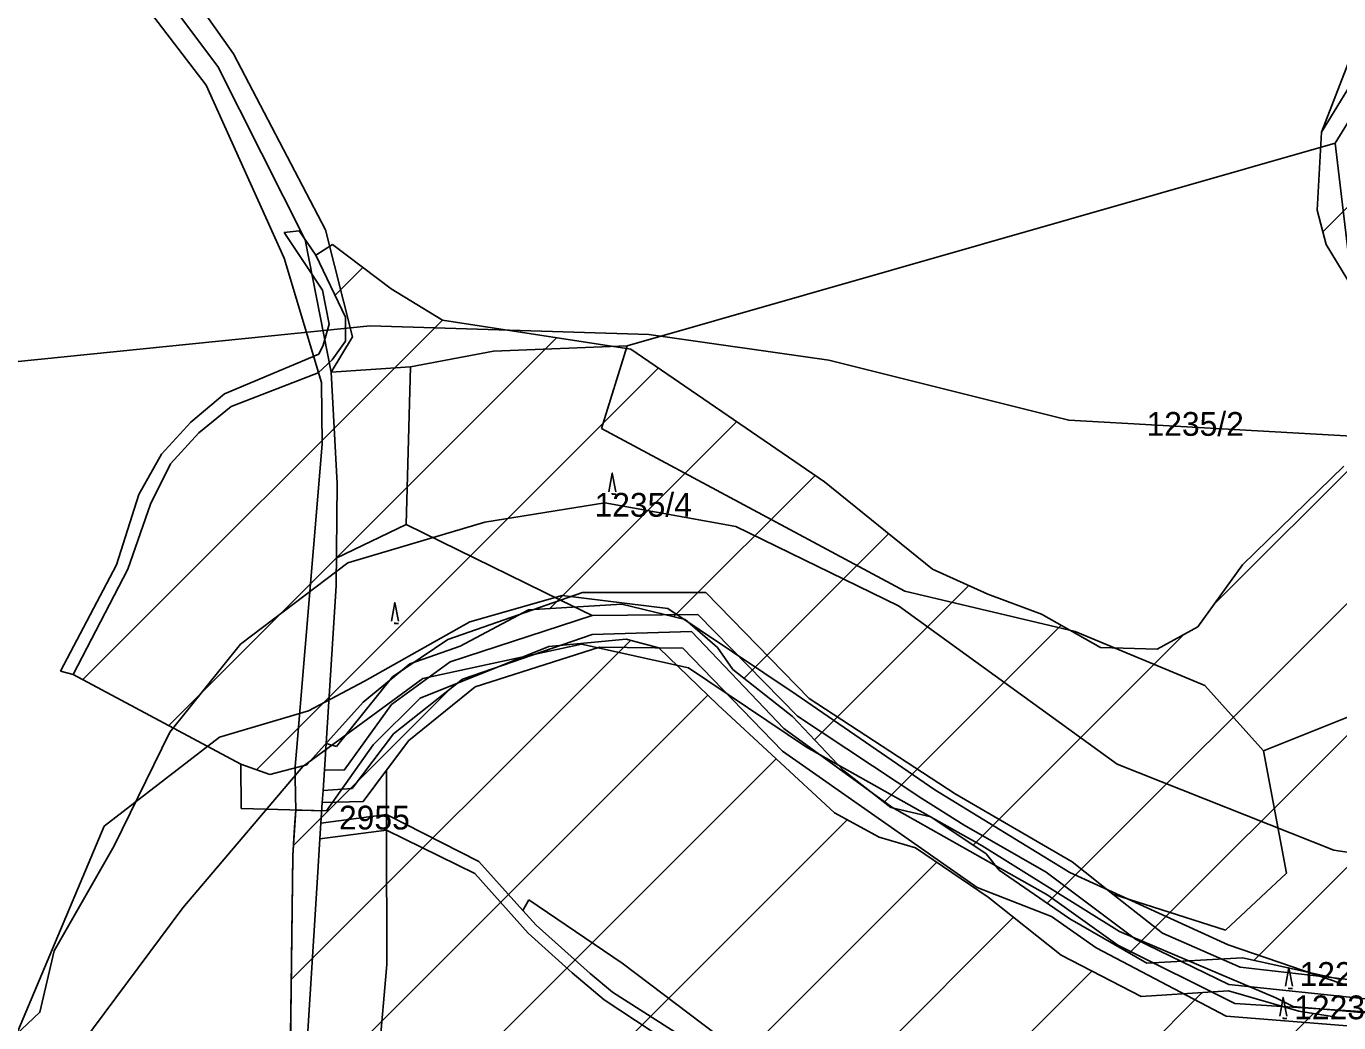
# Model space of a CAD drawing. Extents: x -564810 to -550519, y -1045831 to -1034011.
# Drawn here: x -553900.8 to -553619.6, y -1039426 to -1039212.5 of the extents above; entities that cross this region are included whole.
import ezdxf

# ---------------------------------------------------------------- set-up
doc = ezdxf.new("R2010")
doc.units = 0
for name, color, linetype in [('KN stav', 7, 'Continuous'), ('Lesní porost', 7, 'Continuous'), ('Obvod KPU', 7, 'Continuous'), ('Parcelní čísla', 7, 'Continuous'), ('Polní cesty stavající', 7, 'Continuous'), ('STG', 7, 'Continuous'), ('Vedení VN', 7, 'Continuous'), ('vodní toky', 7, 'Continuous'), ('Vrstva 33', 7, 'Continuous'), ('Vrstva 4', 7, 'Continuous'), ('zamokř ploch', 7, 'Continuous')]:
    doc.layers.add(name, color=color, linetype=linetype)

msp = doc.modelspace()

# ---------------------------------------------------------------- linework, layer by layer
at = {"layer": 'KN stav'}
for p, q in [((-553859.82, -1039221.13), (-553892.91, -1039176.66)), ((-553875.46, -1039191.34), (-553856.46, -1039218.39)), ((-553620.4, -1039237.56), (-553607.75, -1039216.96)), ((-553856.46, -1039218.39), (-553836.69, -1039256.12)), ((-553841.11, -1039258.24), (-553859.82, -1039221.13)), ((-553772.05, -1039280.97), (-553620.4, -1039237.56)), ((-553620.4, -1039237.56), (-553617.6, -1039260.99)), ((-553836.69, -1039256.12), (-553830.93, -1039279.04)), ((-553835.5, -1039286.59), (-553841.11, -1039258.24)), ((-553830.93, -1039279.04), (-553835.5, -1039286.59)), ((-553818.48, -1039285.49), (-553800.73, -1039282.1)), ((-553800.73, -1039282.1), (-553772.05, -1039280.97)), ((-553772.05, -1039280.97), (-553777.59, -1039298.71)), ((-553835.5, -1039286.59), (-553818.48, -1039285.49)), ((-553834.24, -1039310.5), (-553835.5, -1039286.59)), ((-553777.59, -1039298.71), (-553712.61, -1039333.58)), ((-553834.46, -1039332.4), (-553834.24, -1039310.5)), ((-553836.6, -1039366.19), (-553834.46, -1039332.4)), ((-553810.52, -1039343.91), (-553786.34, -1039335.47)), ((-553786.34, -1039335.47), (-553781.68, -1039333.84)), ((-553781.68, -1039333.84), (-553755.26, -1039333.83)), ((-553755.26, -1039333.83), (-553733.12, -1039356.53)), ((-553712.61, -1039333.58), (-553676.12, -1039342.21)), ((-553810.01, -1039348.69), (-553779.59, -1039338.78)), ((-553779.59, -1039338.78), (-553756.97, -1039338.52)), ((-553756.97, -1039338.52), (-553735.61, -1039360.33)), ((-553822.35, -1039351.91), (-553810.52, -1039343.91)), ((-553807.33, -1039352.4), (-553779.56, -1039342.83)), ((-553779.56, -1039342.83), (-553758.33, -1039342.23)), ((-553758.33, -1039342.23), (-553738.53, -1039362.96)), ((-553676.12, -1039342.21), (-553648.28, -1039353.76)), ((-553804.65, -1039354.05), (-553778.01, -1039345.55)), ((-553778.01, -1039345.55), (-553760.17, -1039345.76)), ((-553760.17, -1039345.76), (-553738.81, -1039367.81)), ((-553822.55, -1039357.83), (-553810.01, -1039348.69)), ((-553834.34, -1039366.85), (-553822.35, -1039351.91)), ((-553822.13, -1039364.1), (-553807.33, -1039352.4)), ((-553592.7, -1039350.53), (-553635.72, -1039367.77)), ((-553818.85, -1039365.59), (-553804.65, -1039354.05)), ((-553648.28, -1039353.76), (-553635.72, -1039367.77)), ((-553832.73, -1039371.93), (-553822.55, -1039357.83)), ((-553733.12, -1039356.53), (-553701.79, -1039377.01)), ((-553735.61, -1039360.33), (-553708.93, -1039377.96)), ((-553830.98, -1039375.84), (-553822.13, -1039364.1)), ((-553738.53, -1039362.96), (-553715.34, -1039379.82)), ((-553836.96, -1039371.85), (-553836.6, -1039366.19)), ((-553836.6, -1039366.19), (-553834.34, -1039366.85)), ((-553823.64, -1039371.94), (-553818.85, -1039365.59)), ((-553738.81, -1039367.81), (-553697.06, -1039397.08)), ((-553635.72, -1039367.77), (-553630.78, -1039394.01)), ((-553837.24, -1039376.25), (-553836.96, -1039371.85)), ((-553836.96, -1039371.85), (-553832.73, -1039371.93)), ((-553828.67, -1039378.6), (-553823.64, -1039371.94)), ((-553837.41, -1039378.85), (-553837.24, -1039376.25)), ((-553837.24, -1039376.25), (-553830.98, -1039375.84)), ((-553708.93, -1039377.96), (-553699.85, -1039383.71)), ((-553701.79, -1039377.01), (-553676.73, -1039391.59)), ((-553837.69, -1039383.27), (-553837.41, -1039378.85)), ((-553837.41, -1039378.85), (-553828.67, -1039378.6)), ((-553715.34, -1039379.82), (-553681.97, -1039398.68)), ((-553837.9, -1039386.66), (-553837.69, -1039383.27)), ((-553823.63, -1039381.41), (-553837.69, -1039383.27)), ((-553823.63, -1039381.41), (-553823.62, -1039384.78)), ((-553699.85, -1039383.71), (-553682.33, -1039393.76)), ((-553838.43, -1039394.92), (-553837.9, -1039386.66)), ((-553837.9, -1039386.66), (-553823.62, -1039384.78)), ((-553676.73, -1039391.59), (-553668.02, -1039398.47)), ((-553843.89, -1039482.1), (-553838.43, -1039394.92)), ((-553682.33, -1039393.76), (-553663.16, -1039408.15)), ((-553630.78, -1039394.01), (-553643.9, -1039406.21)), ((-553697.06, -1039397.08), (-553681.15, -1039403.25)), ((-553681.97, -1039398.68), (-553666.94, -1039409.44)), ((-553668.02, -1039398.47), (-553657.41, -1039406.86)), ((-553643.9, -1039406.21), (-553668.02, -1039398.47)), ((-553681.15, -1039403.25), (-553671.61, -1039410)), ((-553663.16, -1039408.15), (-553643.15, -1039417.84)), ((-553657.41, -1039406.86), (-553640.7, -1039414.1)), ((-553671.61, -1039410), (-553643.73, -1039424.61)), ((-553666.94, -1039409.44), (-553641.87, -1039421.91)), ((-553640.7, -1039414.1), (-553611.18, -1039417.5)), ((-553643.15, -1039417.84), (-553612.95, -1039421.05)), ((-553641.87, -1039421.91), (-553613.73, -1039423.69)), ((-553643.73, -1039424.61), (-553615.06, -1039426.94))]:
    msp.add_line(p, q, dxfattribs=at)
at = {"layer": 'Lesní porost'}
for p, q in [((-553617.15, -1039219.32), (-553623.28, -1039235.17)), ((-553614.38, -1039220.6), (-553623.28, -1039235.17)), ((-553623.28, -1039235.17), (-553614.38, -1039220.6)), ((-553623.28, -1039235.17), (-553624.27, -1039251.86)), ((-553624.27, -1039251.86), (-553622.32, -1039259.22)), ((-553835.25, -1039259.23), (-553838.81, -1039261.54)), ((-553822.68, -1039268.77), (-553835.25, -1039259.23)), ((-553622.32, -1039259.22), (-553612.09, -1039276.11)), ((-553838.81, -1039261.54), (-553832.47, -1039274.82)), ((-553811.62, -1039275.47), (-553822.68, -1039268.77)), ((-553832.47, -1039274.82), (-553832.42, -1039279.97)), ((-553771.29, -1039281.71), (-553811.62, -1039275.47)), ((-553832.42, -1039279.97), (-553835.26, -1039283.98)), ((-553729.83, -1039310.11), (-553771.29, -1039281.71)), ((-553835.26, -1039283.98), (-553838.27, -1039286.74)), ((-553838.27, -1039286.74), (-553856.91, -1039294)), ((-553856.91, -1039294), (-553863.88, -1039299.61)), ((-553863.88, -1039299.61), (-553869.96, -1039306.23)), ((-553869.96, -1039306.23), (-553874.22, -1039314.89)), ((-553618.51, -1039306.73), (-553640.21, -1039327.91)), ((-553706.68, -1039328.83), (-553729.83, -1039310.11)), ((-553874.22, -1039314.89), (-553879.09, -1039328.85)), ((-553879.09, -1039328.85), (-553890.77, -1039351.39)), ((-553694.81, -1039334.19), (-553706.68, -1039328.83)), ((-553640.21, -1039327.91), (-553649.79, -1039341.22)), ((-553683.32, -1039338.45), (-553694.81, -1039334.19)), ((-553807.86, -1039345.33), (-553793.24, -1039337.53)), ((-553793.24, -1039337.53), (-553773.22, -1039336.33)), ((-553773.22, -1039336.33), (-553759.68, -1039339.6)), ((-553670.69, -1039345.62), (-553683.32, -1039338.45)), ((-553759.68, -1039339.6), (-553752.7, -1039345.64)), ((-553649.79, -1039341.22), (-553658.51, -1039345.99)), ((-553772.28, -1039343.82), (-553788.89, -1039345.44)), ((-553765.29, -1039345.68), (-553772.28, -1039343.82)), ((-553818.66, -1039349.12), (-553807.86, -1039345.33)), ((-553788.89, -1039345.44), (-553816.41, -1039356.47)), ((-553752.64, -1039357.94), (-553765.29, -1039345.68)), ((-553752.7, -1039345.64), (-553749.45, -1039350.32)), ((-553658.51, -1039345.99), (-553670.69, -1039345.62)), ((-553828.62, -1039357.33), (-553818.66, -1039349.12)), ((-553749.45, -1039350.32), (-553736.63, -1039360.4)), ((-553890.77, -1039351.39), (-553854.85, -1039370.6)), ((-553890.77, -1039351.39), (-553854.85, -1039370.6)), ((-553840.71, -1039370.77), (-553828.62, -1039357.33)), ((-553816.41, -1039356.47), (-553826.49, -1039366.52)), ((-553727.66, -1039381.07), (-553752.64, -1039357.94)), ((-553736.63, -1039360.4), (-553725.71, -1039372.02)), ((-553826.49, -1039366.52), (-553836.51, -1039380.66)), ((-553854.85, -1039370.6), (-553848.68, -1039372.83)), ((-553848.68, -1039372.83), (-553840.71, -1039370.77)), ((-553725.71, -1039372.02), (-553715.59, -1039379.93)), ((-553836.51, -1039380.66), (-553843.08, -1039380.46)), ((-553718.08, -1039386.28), (-553727.66, -1039381.07)), ((-553715.59, -1039379.93), (-553707.03, -1039381.91)), ((-553707.03, -1039381.91), (-553695.17, -1039389.84)), ((-553710.27, -1039388.54), (-553718.08, -1039386.28)), ((-553694.71, -1039399.13), (-553710.27, -1039388.54)), ((-553695.17, -1039389.84), (-553692.38, -1039393.32)), ((-553692.38, -1039393.32), (-553677.22, -1039403.8)), ((-553679.1, -1039411.55), (-553694.71, -1039399.13)), ((-553677.22, -1039403.8), (-553660.71, -1039413.28)), ((-553661.98, -1039420.41), (-553679.1, -1039411.55)), ((-553660.71, -1039413.28), (-553640.22, -1039412.16)), ((-553640.22, -1039412.16), (-553619.48, -1039416.74)), ((-553643.25, -1039419.23), (-553661.98, -1039420.41)), ((-553628.15, -1039423.57), (-553643.25, -1039419.23)), ((-553618.33, -1039425.14), (-553628.15, -1039423.57))]:
    msp.add_line(p, q, dxfattribs=at)
for points in [[(-553843.07, -1039380.38), (-553843.71, -1039390.12), (-553844.14, -1039423.84), (-553844.28, -1039454.93), (-553845.81, -1039517.26), (-553841.05, -1039544.86), (-553838.12, -1039559.01), (-553832.22, -1039583.81), (-553830.08, -1039598)], [(-553843.08, -1039380.46), (-553843.71, -1039390.12), (-553844.14, -1039423.84), (-553844.28, -1039454.19)]]:
    msp.add_lwpolyline(points, dxfattribs=at)
at = {"layer": 'Obvod KPU'}
for p, q in [((-553891.25, -1039187.14), (-553862.28, -1039225.14)), ((-553862.28, -1039225.14), (-553845.58, -1039262.2)), ((-553845.58, -1039262.2), (-553837.55, -1039288.85)), ((-553837.55, -1039288.85), (-553837.4, -1039302.06)), ((-553837.4, -1039302.06), (-553842.95, -1039367.81)), ((-553842.95, -1039367.81), (-553843.23, -1039371.13)), ((-553843.23, -1039371.13), (-553843.24, -1039373.3)), ((-553843.24, -1039373.3), (-553843.12, -1039377.32)), ((-553843.12, -1039377.32), (-553843.07, -1039380.38)), ((-553843.07, -1039380.38), (-553843.36, -1039384.15)), ((-553843.36, -1039384.15), (-553843.59, -1039387.8)), ((-553843.59, -1039387.8), (-553843.71, -1039390.32)), ((-553843.71, -1039390.32), (-553844.14, -1039424.84)), ((-553844.14, -1039424.84), (-553846.81, -1039517.26))]:
    msp.add_line(p, q, dxfattribs=at)
at = {"layer": 'Polní cesty stavající'}
for p, q in [((-553842.38, -1039256.35), (-553845.56, -1039256.65)), ((-553845.56, -1039256.65), (-553841, -1039263.51)), ((-553838.81, -1039261.54), (-553842.38, -1039256.35)), ((-553832.47, -1039274.82), (-553838.81, -1039261.54)), ((-553841, -1039263.51), (-553837.37, -1039269.06)), ((-553837.37, -1039269.06), (-553835.92, -1039276.31)), ((-553835.92, -1039276.31), (-553837.2, -1039280.81)), ((-553832.42, -1039279.97), (-553832.47, -1039274.82)), ((-553835.26, -1039283.98), (-553832.42, -1039279.97)), ((-553838.13, -1039282.73), (-553858.39, -1039291.28)), ((-553837.2, -1039280.81), (-553838.13, -1039282.73)), ((-553838.27, -1039286.74), (-553835.26, -1039283.98)), ((-553856.91, -1039294), (-553838.27, -1039286.74)), ((-553858.39, -1039291.28), (-553865.59, -1039297.33)), ((-553863.88, -1039299.61), (-553856.91, -1039294)), ((-553865.59, -1039297.33), (-553871.83, -1039304.17)), ((-553869.96, -1039306.23), (-553863.88, -1039299.61)), ((-553871.83, -1039304.17), (-553876.7, -1039312.85)), ((-553874.22, -1039314.89), (-553869.96, -1039306.23)), ((-553876.7, -1039312.85), (-553881.51, -1039327.9)), ((-553879.09, -1039328.85), (-553874.22, -1039314.89)), ((-553881.51, -1039327.9), (-553893.49, -1039350.73)), ((-553890.77, -1039351.39), (-553879.09, -1039328.85)), ((-553890.77, -1039351.39), (-553893.49, -1039350.73)), ((-553893.49, -1039350.73), (-553890.77, -1039351.39))]:
    msp.add_line(p, q, dxfattribs=at)
at = {"layer": 'STG'}
for points in [[(-553936.48, -1039287.73), (-553827.18, -1039276.71), (-553767.47, -1039278.54), (-553728.89, -1039284.06), (-553677.45, -1039296.92), (-553596.62, -1039301.51)], [(-553566.03, -1039397.3), (-553620.69, -1039389.03), (-553667.07, -1039370.65), (-553713.92, -1039336.66), (-553748.82, -1039319.66), (-553776.84, -1039314.61), (-553802.56, -1039318.74), (-553831.95, -1039327.47), (-553854.92, -1039344.93), (-553870.07, -1039363.76), (-553882.01, -1039388.11), (-553894.87, -1039410.62)], [(-553891.2, -1039433.59), (-553867.32, -1039401.43), (-553841.6, -1039371.11), (-553815.88, -1039352.28), (-553781.89, -1039344.93), (-553758.93, -1039349.98), (-553733.67, -1039366.98), (-553696.01, -1039388.11), (-553666.61, -1039406.49), (-553633.09, -1039420.73), (-553629.41, -1039422.57), (-553597.72, -1039425.32), (-553563.28, -1039422.57), (-553499.9, -1039412.46), (-553473.72, -1039407.4), (-553443.87, -1039410.62)], [(-554033.97, -1039463.93), (-554007.21, -1039457.8), (-553938.32, -1039448.61), (-553912.6, -1039437.59), (-553897.91, -1039423.81), (-553894.87, -1039410.62)]]:
    msp.add_lwpolyline(points, dxfattribs=at)
at = {"layer": 'Vedení VN'}
for p, q in [((-553623.04, -1039256.51), (-553597.51, -1039230.98)), ((-553664.5, -1039411.11), (-553486.56, -1039233.17)), ((-553637.8, -1039412.69), (-553479.96, -1039254.85)), ((-553834.69, -1039270.17), (-553828.71, -1039264.19)), ((-553646.22, -1039336.26), (-553575.84, -1039265.88)), ((-553888.72, -1039352.49), (-553811.67, -1039275.44)), ((-553870.29, -1039362.34), (-553787.2, -1039279.25)), ((-553682.1, -1039400.43), (-553561.68, -1039280.01)), ((-553851.48, -1039371.82), (-553765.41, -1039285.74)), ((-553788.64, -1039337.25), (-553748.62, -1039297.24)), ((-553762.11, -1039339.01), (-553731.83, -1039308.74)), ((-553747.03, -1039352.22), (-553716.06, -1039321.25)), ((-553731.93, -1039365.4), (-553698.88, -1039332.35)), ((-553717.04, -1039378.8), (-553679.09, -1039340.85)), ((-553844.05, -1039416.79), (-553771.33, -1039344.07)), ((-553697.94, -1039387.98), (-553652.86, -1039342.9)), ((-553844.24, -1039445.26), (-553754.81, -1039355.84)), ((-553843.57, -1039388.03), (-553809.07, -1039353.53)), ((-553844.75, -1039474.06), (-553740.17, -1039369.48)), ((-553845.46, -1039503.06), (-553724.95, -1039382.54)), ((-553843.69, -1039529.57), (-553705.74, -1039391.62)), ((-553839.27, -1039553.44), (-553689.28, -1039403.45)), ((-553833.98, -1039576.42), (-553672.51, -1039414.96)), ((-553825.32, -1039596.06), (-553648.85, -1039419.58)), ((-553786.81, -1039585.83), (-553625.05, -1039424.07))]:
    msp.add_line(p, q, dxfattribs=at)
at = {"layer": 'vodní toky'}
for p, q in [((-553793.24, -1039337.53), (-553807.86, -1039345.33)), ((-553773.22, -1039336.33), (-553793.24, -1039337.53)), ((-553759.68, -1039339.6), (-553773.22, -1039336.33)), ((-553752.7, -1039345.64), (-553759.68, -1039339.6)), ((-553788.89, -1039345.44), (-553772.28, -1039343.82)), ((-553772.28, -1039343.82), (-553765.29, -1039345.68)), ((-553807.86, -1039345.33), (-553818.66, -1039349.12)), ((-553816.41, -1039356.47), (-553788.89, -1039345.44)), ((-553765.29, -1039345.68), (-553752.64, -1039357.94)), ((-553749.45, -1039350.32), (-553752.7, -1039345.64)), ((-553818.66, -1039349.12), (-553828.62, -1039357.33)), ((-553736.63, -1039360.4), (-553749.45, -1039350.32)), ((-553828.62, -1039357.33), (-553840.71, -1039370.77)), ((-553826.49, -1039366.52), (-553816.41, -1039356.47)), ((-553752.64, -1039357.94), (-553727.66, -1039381.07)), ((-553725.71, -1039372.02), (-553736.63, -1039360.4)), ((-553836.51, -1039380.66), (-553826.49, -1039366.52)), ((-553848.68, -1039372.83), (-553854.85, -1039370.6)), ((-553854.85, -1039370.6), (-553854.81, -1039380.11)), ((-553840.71, -1039370.77), (-553848.68, -1039372.83)), ((-553715.59, -1039379.93), (-553725.71, -1039372.02)), ((-553854.81, -1039380.11), (-553836.51, -1039380.66)), ((-553727.66, -1039381.07), (-553718.08, -1039386.28)), ((-553707.03, -1039381.91), (-553715.59, -1039379.93)), ((-553695.17, -1039389.84), (-553707.03, -1039381.91)), ((-553718.08, -1039386.28), (-553710.27, -1039388.54)), ((-553710.27, -1039388.54), (-553694.71, -1039399.13)), ((-553692.38, -1039393.32), (-553695.17, -1039389.84)), ((-553677.22, -1039403.8), (-553692.38, -1039393.32)), ((-553694.71, -1039399.13), (-553679.1, -1039411.55)), ((-553660.71, -1039413.28), (-553677.22, -1039403.8)), ((-553679.1, -1039411.55), (-553661.98, -1039420.41)), ((-553640.22, -1039412.16), (-553660.71, -1039413.28)), ((-553619.48, -1039416.74), (-553640.22, -1039412.16)), ((-553661.98, -1039420.41), (-553643.25, -1039419.23)), ((-553643.25, -1039419.23), (-553628.15, -1039423.57)), ((-553628.15, -1039423.57), (-553618.33, -1039425.14))]:
    msp.add_line(p, q, dxfattribs=at)
at = {"layer": 'Vrstva 33'}
msp.add_lwpolyline([(-554065.85, -1039500.51), (-554035.3, -1039487.79), (-554001.4, -1039480.02), (-553954.79, -1039479.31), (-553933.6, -1039472.95), (-553916.65, -1039460.94), (-553884.16, -1039383.93), (-553859.44, -1039364.85), (-553840.38, -1039359.2), (-553828.37, -1039352.84), (-553805.77, -1039340.12), (-553786, -1039334.47), (-553763.4, -1039337.3), (-553735.85, -1039355.67), (-553706.19, -1039376.16), (-553677.24, -1039393.82), (-553643.34, -1039409.36), (-553616.36, -1039418.55)], dxfattribs=at)
at = {"layer": 'Vrstva 4'}
for p, q in [((-553818.48, -1039285.49), (-553819.41, -1039319.23)), ((-553819.41, -1039319.23), (-553834.4, -1039326.46)), ((-553819.41, -1039319.23), (-553786.34, -1039335.46)), ((-553786.34, -1039335.46), (-553779.59, -1039338.78)), ((-553823.64, -1039371.93), (-553823.63, -1039381.4)), ((-553803.84, -1039391.48), (-553823.63, -1039381.41)), ((-553823.63, -1039384.78), (-553823.59, -1039413.58)), ((-553823.62, -1039384.78), (-553804.72, -1039394.08)), ((-553794.41, -1039401.96), (-553803.84, -1039391.48)), ((-553804.72, -1039394.08), (-553793.32, -1039406.86)), ((-553794.41, -1039401.96), (-553793.18, -1039399.68)), ((-553793.18, -1039399.68), (-553773.16, -1039413.27)), ((-553791.55, -1039405.14), (-553794.41, -1039401.96)), ((-553780.02, -1039415.5), (-553791.55, -1039405.14)), ((-553793.32, -1039406.86), (-553783.9, -1039415.36)), ((-553823.59, -1039413.58), (-553827.7, -1039460.3)), ((-553773.16, -1039413.27), (-553752.93, -1039428.58)), ((-553783.9, -1039415.36), (-553777.02, -1039421.14)), ((-553775.25, -1039419.47), (-553780.02, -1039415.5)), ((-553756.69, -1039431.34), (-553775.25, -1039419.47)), ((-553777.02, -1039421.14), (-553760.01, -1039432.37))]:
    msp.add_line(p, q, dxfattribs=at)
at = {"layer": 'zamokř ploch'}
for points in [[(-553775.99, -1039312.26), (-553775.29, -1039308.26), (-553774.49, -1039312.26)], [(-553775.29, -1039312.56), (-553775.29, -1039312.76), (-553774.49, -1039312.76)], [(-553822.58, -1039339.99), (-553821.88, -1039335.99), (-553821.08, -1039339.99)], [(-553821.88, -1039340.3), (-553821.88, -1039340.49), (-553821.08, -1039340.49)], [(-553631.03, -1039418.23), (-553630.33, -1039414.23), (-553629.53, -1039418.23)], [(-553632.23, -1039424.62), (-553631.53, -1039420.62), (-553630.73, -1039424.62)], [(-553630.33, -1039418.53), (-553630.33, -1039418.73), (-553629.53, -1039418.73)], [(-553631.53, -1039424.92), (-553631.53, -1039425.12), (-553630.73, -1039425.12)]]:
    msp.add_lwpolyline(points, dxfattribs=at)

# ---------------------------------------------------------------- texts
at = {"layer": 'Parcelní čísla'}
for s, p in [('1235/2', (-553660.8, -1039300.26)), ('1235/4', (-553779.08, -1039317.6)), ('2955', (-553833.83, -1039384.63)), ('1227', (-553628.01, -1039418.15)), ('1223', (-553629.16, -1039425.3))]:
    msp.add_text(s, height=5.1, dxfattribs=at).set_placement(p)

doc.saveas('drawing.dxf')
